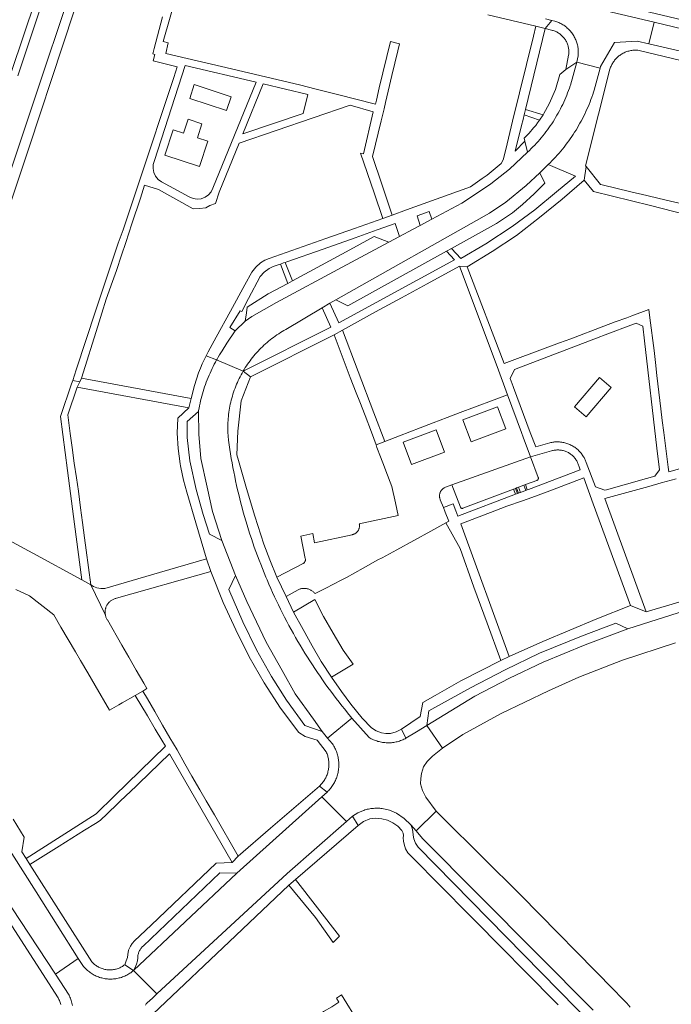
# Model space of a CAD drawing. Extents: x 146402 to 164798, y 455483 to 464134.
# Tile 553 of 575: x 162264 to 162400, y 461053 to 461258. Entities that reach past the tile are written whole.
import ezdxf

# ---------------------------------------------------------------- set-up
doc = ezdxf.new("R2010")
doc.units = 0
doc.header["$LTSCALE"] = 0.2
for name, color, linetype, lineweight in [('B-XX-VH-VERHARDING_ASFALT-GV', 252, 'CONTINUOUS', 18), ('B-XX-VH-VERHARDING_BETON-GV', 252, 'CONTINUOUS', 18), ('B-XX-VH-VERHARDING_BETONSTRAATSTEEN-GV', 252, 'CONTINUOUS', 18), ('B-XX-VH-VERHARDING_TEGEL-GV', 252, 'CONTINUOUS', 18)]:
    doc.layers.add(name, color=color, linetype=linetype, lineweight=lineweight)

msp = doc.modelspace()

# ---------------------------------------------------------------- linework, layer by layer
at = {"layer": 'B-XX-VH-VERHARDING_ASFALT-GV'}
for points in [[(162384.962, 461247.817), (162380.112, 461249.022), (162378.776, 461244.276), (162378.719, 461244.103), (162378.551, 461243.615), (162378.375, 461243.129), (162378.192, 461242.646), (162378.002, 461242.166), (162377.804, 461241.689), (162377.599, 461241.215), (162377.387, 461240.744), (162377.167, 461240.277), (162376.94, 461239.813), (162376.706, 461239.352), (162376.464, 461238.896), (162376.216, 461238.443), (162375.961, 461237.994), (162375.699, 461237.549), (162375.43, 461237.108), (162375.154, 461236.671), (162374.871, 461236.239), (162374.582, 461235.811), (162374.286, 461235.388), (162373.984, 461234.969), (162373.675, 461234.555), (162373.36, 461234.146), (162373.038, 461233.742), (162372.711, 461233.342), (162372.377, 461232.948), (162372.037, 461232.56), (162371.691, 461232.176), (162371.339, 461231.798), (162370.982, 461231.425), (162370.619, 461231.058), (162370.249, 461230.697), (162369.875, 461230.341), (162366.072, 461226.776), (162362.217, 461223.719), (162358.383, 461221.162), (162356.18, 461219.692), (162349.966, 461216.37), (162347.499, 461215.051), (162346.054, 461214.279), (162343.223, 461212.766), (162341.004, 461211.58), (162331.317, 461206.388), (162317.665, 461199.031), (162312.524, 461196.133), (162311.139, 461195.192), (162309.056, 461193.158), (162307.272, 461190.565), (162306.335, 461188.994), (162306.058, 461188.567), (162305.788, 461188.136), (162305.525, 461187.701), (162305.269, 461187.262), (162305.184, 461187.113), (162307.95, 461185.919), (162310.681, 461184.74), (162310.697, 461184.767), (162310.919, 461185.139), (162311.147, 461185.506), (162311.383, 461185.869), (162311.625, 461186.228), (162311.874, 461186.582), (162312.129, 461186.932), (162312.391, 461187.277), (162312.659, 461187.617), (162312.933, 461187.952), (162313.214, 461188.282), (162313.5, 461188.606), (162313.793, 461188.926), (162314.091, 461189.24), (162314.395, 461189.548), (162314.705, 461189.85), (162315.02, 461190.147), (162315.34, 461190.438), (162315.666, 461190.723), (162315.997, 461191.002), (162316.334, 461191.275), (162316.675, 461191.541), (162317.021, 461191.801), (162317.372, 461192.055), (162317.727, 461192.302), (162318.087, 461192.543), (162318.452, 461192.776), (162318.821, 461193.003), (162319.193, 461193.224), (162319.57, 461193.437), (162327.137, 461197.918), (162328.76, 461198.88), (162330.005, 461199.617), (162361.962, 461217.651), (162365.31, 461219.894), (162369.581, 461223.4), (162372.376, 461226.029), (162374.151, 461227.76), (162374.54, 461228.14), (162374.922, 461228.526), (162375.299, 461228.918), (162375.671, 461229.315), (162376.036, 461229.717), (162376.396, 461230.125), (162376.749, 461230.538), (162377.096, 461230.957), (162377.437, 461231.38), (162377.772, 461231.808), (162378.101, 461232.241), (162378.423, 461232.679), (162378.738, 461233.122), (162379.047, 461233.569), (162379.35, 461234.021), (162379.646, 461234.477), (162379.935, 461234.937), (162380.217, 461235.402), (162380.482, 461235.853), (162380.751, 461236.328), (162381.012, 461236.807), (162381.267, 461237.289), (162381.514, 461237.776), (162381.755, 461238.266), (162381.988, 461238.759), (162382.214, 461239.256), (162382.432, 461239.756), (162382.643, 461240.259), (162382.847, 461240.765), (162383.043, 461241.274), (162383.232, 461241.786), (162383.414, 461242.3), (162383.587, 461242.818), (162383.718, 461243.224)], [(162307.95, 461185.919), (162305.184, 461187.113), (162304.937, 461186.666), (162304.696, 461186.216), (162304.463, 461185.762), (162304.237, 461185.304), (162304.018, 461184.843), (162303.806, 461184.378), (162303.602, 461183.91), (162303.405, 461183.439), (162303.215, 461182.965), (162303.033, 461182.488), (162302.859, 461182.008), (162302.692, 461181.526), (162302.532, 461181.041), (162302.38, 461180.553), (162302.236, 461180.063), (162302.099, 461179.571), (162301.97, 461179.077), (162301.849, 461178.581), (162301.736, 461178.083), (162301.631, 461177.584), (162301.533, 461177.082), (162301.443, 461176.58), (162301.403, 461176.339), (162301.45, 461171.635), (162301.87, 461166.629), (162303.207, 461160.638), (162304.333, 461155.589), (162306.293, 461149.528), (162309.106, 461142.271), (162311.445, 461136.851), (162315.517, 461128.359), (162318.786, 461122.503), (162321.534, 461117.622), (162325.307, 461112.348), (162327.126, 461109.805), (162328.272, 461108.443), (162333.329, 461112.598), (162333.031, 461112.954), (162332.422, 461113.688), (162331.821, 461114.428), (162331.225, 461115.172), (162330.635, 461115.922), (162330.052, 461116.677), (162329.475, 461117.436), (162328.904, 461118.2), (162328.34, 461118.969), (162327.783, 461119.743), (162327.232, 461120.521), (162326.687, 461121.304), (162326.149, 461122.092), (162325.618, 461122.884), (162325.093, 461123.68), (162324.575, 461124.481), (162324.064, 461125.286), (162323.56, 461126.095), (162323.062, 461126.909), (162322.571, 461127.727), (162322.087, 461128.549), (162321.61, 461129.374), (162321.14, 461130.204), (162320.677, 461131.038), (162320.221, 461131.875), (162319.772, 461132.717), (162319.33, 461133.562), (162318.895, 461134.411), (162318.467, 461135.263), (162318.046, 461136.119), (162317.633, 461136.978), (162317.227, 461137.841), (162316.828, 461138.708), (162316.436, 461139.577), (162316.052, 461140.45), (162315.675, 461141.326), (162315.418, 461141.933), (162315.054, 461142.815), (162314.696, 461143.699), (162314.346, 461144.586), (162314.003, 461145.477), (162313.668, 461146.37), (162313.34, 461147.266), (162313.02, 461148.164), (162312.707, 461149.065), (162312.402, 461149.969), (162312.104, 461150.876), (162311.815, 461151.784), (162311.532, 461152.696), (162311.258, 461153.609), (162310.991, 461154.525), (162310.731, 461155.443), (162310.48, 461156.363), (162310.236, 461157.286), (162310, 461158.21), (162309.771, 461159.136), (162309.551, 461160.064), (162309.338, 461160.994), (162309.133, 461161.926), (162308.936, 461162.859), (162308.747, 461163.794), (162308.565, 461164.731), (162308.392, 461165.669), (162308.226, 461166.608), (162308.068, 461167.549), (162307.918, 461168.491), (162307.776, 461169.435), (162307.642, 461170.379), (162307.619, 461170.6), (162307.579, 461171.03), (162307.547, 461171.462), (162307.523, 461171.894), (162307.508, 461172.326), (162307.5, 461172.759), (162307.5, 461173.191), (162307.508, 461173.624), (162307.525, 461174.056), (162307.549, 461174.488), (162307.581, 461174.92), (162307.622, 461175.35), (162307.67, 461175.78), (162307.726, 461176.209), (162307.79, 461176.637), (162307.862, 461177.064), (162307.942, 461177.489), (162308.029, 461177.913), (162308.125, 461178.334), (162308.228, 461178.755), (162308.339, 461179.173), (162308.458, 461179.589), (162308.584, 461180.003), (162308.718, 461180.414), (162308.86, 461180.823), (162309.009, 461181.229), (162309.166, 461181.632), (162309.33, 461182.032), (162309.501, 461182.429), (162309.68, 461182.823), (162309.866, 461183.214), (162310.059, 461183.601), (162310.259, 461183.984), (162310.467, 461184.364), (162310.681, 461184.74)], [(162332.175, 461091.046), (162327.064, 461096.21), (162309.411, 461080.353), (162287.89, 461060.069), (162292.754, 461055.212), (162319.829, 461080.225)]]:
    msp.add_lwpolyline(points, close=True, dxfattribs=at)
for points in [[(162391.22, 461052.455), (162390.478, 461053.253), (162389.731, 461054.046), (162388.978, 461054.834), (162388.22, 461055.616), (162387.805, 461056.038), (162368.426, 461075.718), (162352.265, 461091.84), (162350.849, 461093.252), (162346.665, 461089.128), (162348.007, 461087.571), (162383.526, 461051.79)], [(162262.592, 461073.145), (162271.634, 461059.321), (162276.401, 461062.607), (162267.658, 461076.411), (162262.594, 461084.407)], [(162290.358, 461052.883), (162290.538, 461053.113), (162290.724, 461053.337), (162291.816, 461054.346), (162292.754, 461055.212), (162287.89, 461060.069), (162287.705, 461059.914), (162287.514, 461059.765), (162287.319, 461059.623), (162287.119, 461059.487), (162286.914, 461059.358), (162286.706, 461059.235), (162286.493, 461059.12), (162286.277, 461059.011), (162286.057, 461058.91), (162285.834, 461058.816), (162285.608, 461058.73), (162285.38, 461058.651), (162285.149, 461058.579), (162284.915, 461058.516), (162284.68, 461058.46), (162284.443, 461058.412), (162284.204, 461058.372), (162283.965, 461058.339), (162283.724, 461058.315), (162283.483, 461058.298), (162283.241, 461058.29), (162283.204, 461058.289), (162282.963, 461058.29), (162282.722, 461058.299), (162282.481, 461058.315), (162282.241, 461058.34), (162282.002, 461058.373), (162281.764, 461058.413), (162281.528, 461058.462), (162281.293, 461058.518), (162281.061, 461058.582), (162280.83, 461058.653), (162280.602, 461058.733), (162280.377, 461058.819), (162280.155, 461058.914), (162279.936, 461059.015), (162279.721, 461059.124), (162279.509, 461059.239), (162279.302, 461059.362), (162279.098, 461059.492), (162278.899, 461059.628), (162278.704, 461059.771), (162278.515, 461059.92), (162278.33, 461060.075), (162278.15, 461060.236), (162277.977, 461060.403), (162277.808, 461060.576), (162277.646, 461060.755), (162277.489, 461060.938), (162277.339, 461061.127), (162276.401, 461062.607), (162271.634, 461059.321), (162274.51, 461054.925), (162274.57, 461054.793), (162274.673, 461054.553), (162274.768, 461054.309), (162274.856, 461054.062), (162274.936, 461053.813), (162275.009, 461053.562), (162275.073, 461053.308), (162275.131, 461053.053), (162275.18, 461052.796)]]:
    msp.add_lwpolyline(points, dxfattribs=at)
at = {"layer": 'B-XX-VH-VERHARDING_BETON-GV'}
for points in [[(162308.223, 461241.871), (162300.512, 461244.411), (162299.578, 461241.506), (162307.268, 461238.998)], [(162302.135, 461236.233), (162299.233, 461237.175), (162298.271, 461234.283), (162296.11, 461234.989), (162294.377, 461229.691), (162301.606, 461227.317), (162303.339, 461232.615), (162301.186, 461233.343)], [(162387.271, 461181.386), (162384.827, 461183.464), (162379.633, 461177.349), (162382.047, 461175.266)]]:
    msp.add_lwpolyline(points, close=True, dxfattribs=at)
at = {"layer": 'B-XX-VH-VERHARDING_BETONSTRAATSTEEN-GV'}
for points in [[(162249.792, 461188.953), (162264.251, 461232.185), (162277.895, 461273.197)], [(162273.33, 461274.693), (162263.85, 461246.176)], [(162373.603, 461258.05), (162374.918, 461257.724), (162375.524, 461257.574), (162375.721, 461257.515), (162375.941, 461257.44), (162376.158, 461257.359), (162376.372, 461257.269), (162376.583, 461257.173), (162376.791, 461257.069), (162376.995, 461256.958), (162377.195, 461256.841), (162377.39, 461256.716), (162377.582, 461256.585), (162377.769, 461256.447), (162377.95, 461256.303), (162378.127, 461256.152), (162378.299, 461255.996), (162378.465, 461255.834), (162378.625, 461255.666), (162378.779, 461255.493), (162378.928, 461255.315), (162379.07, 461255.131), (162379.206, 461254.943), (162379.335, 461254.75), (162379.457, 461254.553), (162379.573, 461254.352), (162379.681, 461254.147), (162379.783, 461253.938), (162379.877, 461253.726), (162379.964, 461253.511), (162380.043, 461253.293), (162380.115, 461253.072), (162380.179, 461252.849), (162380.236, 461252.624), (162380.284, 461252.397), (162380.325, 461252.168), (162380.358, 461251.939), (162380.383, 461251.708), (162380.4, 461251.476), (162380.409, 461251.245), (162380.41, 461251.012), (162380.403, 461250.78), (162380.388, 461250.549), (162380.365, 461250.318), (162380.334, 461250.088), (162380.112, 461249.022), (162384.962, 461247.817), (162385.043, 461248.165), (162387.967, 461253.144), (162392.661, 461253.44), (162395.112, 461252.86), (162396.182, 461257.347), (162374.658, 461262.512)], [(162263.432, 461139.344), (162266.228, 461138.049), (162271.296, 461134.083), (162272.778, 461131.538), (162274.287, 461128.944), (162275.797, 461126.349), (162276.887, 461124.588), (162278.395, 461121.996), (162279.903, 461119.403), (162282.919, 461114.217), (162284.846, 461115.338), (162285.565, 461115.756), (162288.225, 461117.303), (162289.802, 461118.22), (162290.686, 461118.734), (162290.048, 461119.844), (162288.468, 461122.592), (162286.929, 461125.269), (162285.479, 461127.792), (162282.473, 461133.022), (162282.445, 461133.064), (162282.366, 461133.194), (162282.293, 461133.328), (162282.227, 461133.465), (162282.169, 461133.606), (162282.118, 461133.75), (162282.075, 461133.896), (162282.04, 461134.044), (162282.016, 461134.169), (162279.025, 461140.327), (162277.168, 461141.336), (162266.953, 461146.886), (162264.278, 461148.34), (162261.502, 461149.849)], [(162402.737, 461134.975), (162390.702, 461131.188), (162381.805, 461127.797), (162373.12, 461124.241), (162366.064, 461120.869), (162358.861, 461117.122), (162348.925, 461111.076), (162352.187, 461106.333), (162356.408, 461109.156), (162364.38, 461113.575), (162374.238, 461118.291), (162380.501, 461121.08), (162389.609, 461124.659), (162400.633, 461128.235)], [(162383.526, 461051.79), (162348.007, 461087.571), (162346.665, 461089.128), (162345.586, 461090.38), (162345.879, 461089.712), (162345.98, 461088.99), (162346.032, 461088.213), (162346.197, 461087.452), (162346.554, 461086.541), (162347.07, 461085.71), (162383.688, 461048.427)]]:
    msp.add_lwpolyline(points, dxfattribs=at)
for points in [[(162375.524, 461257.574), (162374.918, 461257.724), (162373.533, 461256.045), (162374.824, 461255.719), (162374.831, 461255.717), (162375.018, 461255.672), (162375.203, 461255.618), (162375.385, 461255.557), (162375.565, 461255.488), (162375.742, 461255.412), (162375.915, 461255.328), (162376.085, 461255.238), (162376.251, 461255.14), (162376.413, 461255.036), (162376.57, 461254.925), (162376.723, 461254.807), (162376.87, 461254.684), (162377.012, 461254.554), (162377.149, 461254.418), (162377.28, 461254.277), (162377.405, 461254.131), (162377.523, 461253.979), (162377.636, 461253.823), (162377.742, 461253.663), (162377.841, 461253.497), (162377.933, 461253.328), (162378.018, 461253.156), (162378.095, 461252.98), (162378.166, 461252.801), (162378.229, 461252.619), (162378.284, 461252.434), (162378.331, 461252.248), (162378.371, 461252.059), (162378.403, 461251.87), (162378.427, 461251.679), (162378.443, 461251.487), (162378.451, 461251.295), (162378.451, 461251.102), (162378.443, 461250.91), (162378.427, 461250.718), (162378.403, 461250.527), (162377.807, 461247.507), (162380.112, 461249.022), (162380.334, 461250.088), (162380.365, 461250.318), (162380.388, 461250.549), (162380.403, 461250.78), (162380.41, 461251.012), (162380.409, 461251.245), (162380.4, 461251.476), (162380.383, 461251.708), (162380.358, 461251.939), (162380.325, 461252.168), (162380.284, 461252.397), (162380.236, 461252.624), (162380.179, 461252.849), (162380.115, 461253.072), (162380.043, 461253.293), (162379.964, 461253.511), (162379.877, 461253.726), (162379.783, 461253.938), (162379.681, 461254.147), (162379.573, 461254.352), (162379.457, 461254.553), (162379.335, 461254.75), (162379.206, 461254.943), (162379.07, 461255.131), (162378.928, 461255.315), (162378.779, 461255.493), (162378.625, 461255.666), (162378.465, 461255.834), (162378.299, 461255.996), (162378.127, 461256.152), (162377.95, 461256.303), (162377.769, 461256.447), (162377.582, 461256.585), (162377.39, 461256.716), (162377.195, 461256.841), (162376.995, 461256.958), (162376.791, 461257.069), (162376.583, 461257.173), (162376.372, 461257.269), (162376.158, 461257.359), (162375.941, 461257.44), (162375.721, 461257.515)], [(162412.271, 461253.487), (162396.182, 461257.347), (162395.112, 461252.86), (162411.203, 461249.105)], [(162378.776, 461244.276), (162380.112, 461249.022), (162377.807, 461247.507), (162376.565, 461246.471), (162375.653, 461243.349), (162374.37, 461240.36), (162373.248, 461238.342), (162373.077, 461238.089), (162372.319, 461236.968), (162371.955, 461236.43), (162371.543, 461235.889), (162371.117, 461235.359), (162370.167, 461234.269), (162369.159, 461233.232), (162369.309, 461232.623), (162369.875, 461230.341), (162370.249, 461230.697), (162370.619, 461231.058), (162370.982, 461231.425), (162371.339, 461231.798), (162371.691, 461232.176), (162372.037, 461232.56), (162372.377, 461232.948), (162372.711, 461233.342), (162373.038, 461233.742), (162373.36, 461234.146), (162373.675, 461234.555), (162373.984, 461234.969), (162374.286, 461235.388), (162374.582, 461235.811), (162374.871, 461236.239), (162375.154, 461236.671), (162375.43, 461237.108), (162375.699, 461237.549), (162375.961, 461237.994), (162376.216, 461238.443), (162376.464, 461238.896), (162376.706, 461239.352), (162376.94, 461239.813), (162377.167, 461240.277), (162377.387, 461240.744), (162377.599, 461241.215), (162377.804, 461241.689), (162378.002, 461242.166), (162378.192, 461242.646), (162378.375, 461243.129), (162378.551, 461243.615), (162378.719, 461244.103)], [(162373.449, 461223.898), (162372.376, 461226.029), (162369.581, 461223.4), (162365.31, 461219.894), (162361.962, 461217.651), (162330.005, 461199.617), (162332.498, 461198.353), (162353.005, 461209.724), (162354.03, 461210.293), (162363.407, 461215.493), (162366.755, 461217.736), (162368.835, 461219.417), (162371.218, 461221.658)], [(162341.004, 461211.58), (162337.922, 461212.779), (162332.126, 461209.582), (162320.987, 461203.559), (162319.988, 461203.019), (162315.931, 461200.825), (162311.53, 461198.087), (162311.369, 461196.896), (162311.139, 461195.192), (162312.524, 461196.133), (162317.665, 461199.031), (162331.317, 461206.388)], [(162368.564, 461171.979), (162365.692, 461179.848), (162362.904, 461178.81), (162358.825, 461177.262), (162355.868, 461176.14), (162353.149, 461175.12), (162350.207, 461174.017), (162347.482, 461172.961), (162343.234, 461171.314), (162340.176, 461170.14), (162338.332, 461169.432), (162338.535, 461168.873), (162339.279, 461166.935), (162340.115, 461164.761), (162340.398, 461164.023), (162341.618, 461160.759), (162342.384, 461157.37), (162342.972, 461154.768), (162334.85, 461153.035), (162334.873, 461152.914), (162334.889, 461152.791), (162334.896, 461152.668), (162334.896, 461152.544), (162334.887, 461152.421), (162334.87, 461152.298), (162334.846, 461152.177), (162334.814, 461152.058), (162334.774, 461151.941), (162334.727, 461151.827), (162334.672, 461151.716), (162334.611, 461151.609), (162334.542, 461151.506), (162334.467, 461151.407), (162334.386, 461151.314), (162334.299, 461151.226), (162334.206, 461151.144), (162334.109, 461151.069), (162334.006, 461150.999), (162333.9, 461150.937), (162333.789, 461150.881), (162333.676, 461150.833), (162333.559, 461150.792), (162333.44, 461150.759), (162333.343, 461150.738), (162325.566, 461149.03), (162325.211, 461150.978), (162322.704, 461150.444), (162323.618, 461145.822), (162323.647, 461145.682), (162323.651, 461145.591), (162323.647, 461145.5), (162323.635, 461145.409), (162323.616, 461145.32), (162323.589, 461145.233), (162323.554, 461145.149), (162323.511, 461145.068), (162323.462, 461144.992), (162323.407, 461144.919), (162323.345, 461144.852), (162323.278, 461144.791), (162323.204, 461144.735), (162317.726, 461141.936), (162319.61, 461137.893), (162322.119, 461139.293), (162322.257, 461139.356), (162322.398, 461139.411), (162322.542, 461139.459), (162322.688, 461139.499), (162322.836, 461139.532), (162322.985, 461139.557), (162323.136, 461139.573), (162323.287, 461139.582), (162323.439, 461139.583), (162323.59, 461139.576), (162323.741, 461139.56), (162323.891, 461139.537), (162324.039, 461139.506), (162324.186, 461139.467), (162324.33, 461139.421), (162324.472, 461139.367), (162324.61, 461139.305), (162324.745, 461139.237), (162324.876, 461139.161), (162325.004, 461139.079), (162325.126, 461138.99), (162325.244, 461138.894), (162325.356, 461138.793), (162325.464, 461138.685), (162325.565, 461138.572), (162325.644, 461138.475), (162327.905, 461139.585), (162331.092, 461141.296), (162332.175, 461141.838), (162335.676, 461143.796), (162338.703, 461145.489), (162339.587, 461145.897), (162342.664, 461147.62), (162349.766, 461151.496), (162352.873, 461153.212), (162353.447, 461153.529), (162352.715, 461155.405), (162352.343, 461156.372), (162351.706, 461158.028), (162351.659, 461158.143), (162351.62, 461158.261), (162351.589, 461158.381), (162351.565, 461158.503), (162351.55, 461158.626), (162351.542, 461158.75), (162351.543, 461158.874), (162351.551, 461158.998), (162351.567, 461159.121), (162351.591, 461159.242), (162351.623, 461159.362), (162351.663, 461159.48), (162351.71, 461159.595), (162351.764, 461159.706), (162351.826, 461159.814), (162351.894, 461159.918), (162351.969, 461160.017), (162352.05, 461160.111), (162352.137, 461160.199), (162352.229, 461160.282), (162352.327, 461160.359), (162352.429, 461160.429), (162352.536, 461160.493), (162352.646, 461160.549), (162352.76, 461160.598), (162352.769, 461160.602), (162354.105, 461161.105), (162370.435, 461166.976), (162368.928, 461171.031)], [(162356.407, 461174.64), (162363.599, 461177.363), (162365.33, 461172.776), (162358.136, 461170.042)], [(162365.33, 461172.776), (162363.599, 461177.363), (162356.407, 461174.64), (162358.136, 461170.042)], [(162301.45, 461171.635), (162301.403, 461176.339), (162299.067, 461174.3), (162299.074, 461170.946), (162299.594, 461166.122), (162300.931, 461160.131), (162302.366, 461154.954), (162303.695, 461150.844), (162306.293, 461149.528), (162304.333, 461155.589), (162303.207, 461160.638), (162301.87, 461166.629)], [(162352.562, 461167.911), (162350.812, 461172.529), (162344.006, 461169.978), (162345.742, 461165.353)], [(162350.812, 461172.529), (162352.562, 461167.911), (162345.742, 461165.353), (162344.006, 461169.978)], [(162372.089, 461162.613), (162370.435, 461166.976), (162354.105, 461161.105), (162355.896, 461156.483), (162355.899, 461156.473), (162355.918, 461156.422), (162355.945, 461156.375), (162355.978, 461156.332), (162356.017, 461156.295), (162356.061, 461156.264), (162356.109, 461156.239), (162356.161, 461156.222), (162356.214, 461156.213), (162356.268, 461156.212), (162356.322, 461156.218), (162356.374, 461156.233), (162366.904, 461160.201), (162367.195, 461160.311), (162367.317, 461160.363), (162367.56, 461160.467), (162367.819, 461160.554), (162367.959, 461160.607), (162369.112, 461161.043), (162369.41, 461161.155), (162369.655, 461161.248), (162371.814, 461162.05), (162371.867, 461162.077), (162371.918, 461162.112), (162371.965, 461162.153), (162372.005, 461162.2), (162372.04, 461162.252), (162372.067, 461162.308), (162372.087, 461162.367), (162372.1, 461162.428), (162372.104, 461162.49), (162372.1, 461162.552)], [(162303.971, 461143.072), (162303.05, 461145.711), (162293.316, 461142.879), (162285.948, 461140.736), (162281.923, 461139.565), (162281.08, 461139.519), (162280.248, 461139.668), (162279.603, 461139.935), (162279.025, 461140.327), (162282.016, 461134.169), (162282.012, 461134.194), (162281.992, 461134.345), (162281.98, 461134.497), (162281.977, 461134.65), (162281.981, 461134.802), (162281.993, 461134.954), (162282.013, 461135.105), (162282.041, 461135.255), (162282.077, 461135.403), (162282.101, 461135.488), (162282.149, 461135.632), (162282.205, 461135.774), (162282.267, 461135.913), (162282.337, 461136.048), (162282.415, 461136.18), (162282.498, 461136.307), (162282.589, 461136.429), (162282.685, 461136.547), (162282.788, 461136.659), (162282.897, 461136.766), (162283.01, 461136.867), (162283.13, 461136.962), (162283.253, 461137.051), (162283.382, 461137.133), (162283.514, 461137.208), (162283.651, 461137.276), (162283.79, 461137.337), (162283.933, 461137.39), (162284.078, 461137.436), (162284.226, 461137.474), (162284.375, 461137.504)], [(162311.445, 461136.851), (162309.106, 461142.271), (162307.741, 461139.373), (162310.654, 461132.624), (162313.464, 461126.789), (162316.577, 461121.26), (162319.741, 461116.34), (162323.514, 461111.066), (162327.126, 461109.805), (162325.307, 461112.348), (162321.534, 461117.622), (162318.786, 461122.503), (162315.517, 461128.359)], [(162327.423, 461133.73), (162325.635, 461137.282), (162321.169, 461134.63), (162323.16, 461131.028), (162325.049, 461127.629), (162326.937, 461124.383), (162329.08, 461121.137), (162333.546, 461123.789), (162331.506, 461126.73), (162329.413, 461130.281)], [(162390.702, 461131.188), (162388.208, 461132.35), (162381.1, 461129.641), (162372.368, 461126.065), (162365.21, 461122.645), (162357.952, 461118.869), (162349.324, 461114.074), (162348.925, 461111.076), (162358.861, 461117.122), (162366.064, 461120.869), (162373.12, 461124.241), (162381.805, 461127.797)], [(162335.096, 461110.55), (162333.329, 461112.598), (162328.272, 461108.443), (162329.216, 461107.322), (162329.296, 461107.204), (162329.431, 461106.993), (162329.559, 461106.778), (162329.68, 461106.56), (162329.794, 461106.337), (162329.9, 461106.111), (162330, 461105.882), (162330.092, 461105.649), (162330.177, 461105.414), (162330.254, 461105.176), (162330.323, 461104.936), (162330.385, 461104.694), (162330.439, 461104.449), (162330.485, 461104.204), (162330.523, 461103.957), (162330.553, 461103.709), (162330.576, 461103.46), (162330.59, 461103.21), (162330.596, 461103.027), (162330.597, 461102.777), (162330.59, 461102.528), (162330.576, 461102.278), (162330.553, 461102.029), (162330.522, 461101.781), (162330.483, 461101.534), (162330.437, 461101.288), (162330.383, 461101.044), (162330.32, 461100.802), (162330.251, 461100.562), (162330.173, 461100.324), (162330.088, 461100.089), (162329.995, 461099.857), (162329.896, 461099.628), (162329.788, 461099.402), (162329.674, 461099.179), (162329.552, 461098.961), (162329.424, 461098.746), (162329.289, 461098.536), (162329.147, 461098.33), (162328.999, 461098.129), (162328.844, 461097.932), (162328.683, 461097.741), (162328.516, 461097.555), (162328.343, 461097.374), (162328.165, 461097.199), (162327.064, 461096.21), (162332.175, 461091.046), (162333.47, 461092.181), (162334.542, 461092.859), (162335.704, 461093.367), (162335.775, 461093.392), (162336.023, 461093.472), (162336.272, 461093.544), (162336.523, 461093.608), (162336.777, 461093.665), (162337.032, 461093.714), (162337.288, 461093.755), (162337.546, 461093.788), (162337.804, 461093.813), (162338.063, 461093.831), (162338.323, 461093.84), (162338.583, 461093.841), (162338.842, 461093.834), (162339.102, 461093.819), (162339.36, 461093.797), (162339.618, 461093.766), (162341.129, 461093.412), (162342.564, 461092.822), (162344.17, 461091.719), (162345.586, 461090.38), (162346.665, 461089.128), (162350.849, 461093.252), (162348.723, 461096.113), (162348.006, 461097.522), (162347.619, 461098.93), (162347.681, 461100.007), (162347.772, 461101.055), (162348.223, 461102.432), (162348.944, 461103.539), (162350.113, 461104.645), (162352.187, 461106.333), (162348.925, 461111.076), (162346.724, 461109.723), (162344.566, 461108.396), (162344.365, 461108.289), (162344.144, 461108.18), (162343.919, 461108.078), (162343.691, 461107.983), (162343.46, 461107.896), (162343.226, 461107.816), (162342.99, 461107.744), (162342.751, 461107.679), (162342.511, 461107.623), (162342.269, 461107.574), (162342.025, 461107.533), (162341.781, 461107.5), (162341.535, 461107.475), (162341.289, 461107.458), (162341.042, 461107.448), (162340.795, 461107.447), (162340.548, 461107.454), (162340.432, 461107.46), (162340.184, 461107.478), (162339.938, 461107.504), (162339.692, 461107.538), (162339.448, 461107.58), (162339.205, 461107.63), (162338.964, 461107.687), (162338.724, 461107.752), (162338.487, 461107.825), (162338.253, 461107.906), (162338.021, 461107.994), (162337.792, 461108.09), (162337.566, 461108.192), (162337.344, 461108.303), (162337.126, 461108.42), (162336.911, 461108.544)], [(162309.411, 461080.353), (162305.853, 461080.395), (162289.878, 461065.171), (162289.758, 461065.051), (162289.643, 461064.925), (162289.534, 461064.794), (162289.432, 461064.658), (162289.336, 461064.517), (162289.247, 461064.372), (162289.165, 461064.223), (162289.089, 461064.071), (162289.022, 461063.914), (162288.961, 461063.755), (162288.908, 461063.593), (162288.863, 461063.429), (162288.825, 461063.263), (162288.796, 461063.096), (162288.774, 461062.927), (162288.76, 461062.757), (162288.758, 461062.716), (162288.691, 461062.058), (162288.546, 461061.412), (162288.261, 461060.719), (162287.89, 461060.069)]]:
    msp.add_lwpolyline(points, close=True, dxfattribs=at)
at = {"layer": 'B-XX-VH-VERHARDING_TEGEL-GV'}
for points in [[(162272.395, 461276.656), (162262.539, 461247.079)], [(162277.895, 461273.197), (162264.251, 461232.185), (162249.792, 461188.953)], [(162251.346, 461186.976), (162266.166, 461231.365), (162280.164, 461273.871)], [(162263.85, 461246.176), (162273.33, 461274.693)], [(162293.912, 461258.477), (162292.183, 461251.89), (162291.89, 461250.774), (162292.294, 461250.668), (162291.973, 461249.296), (162297.005, 461248.109), (162296.249, 461245.826), (162288.998, 461223.927), (162286.905, 461217.706), (162286.352, 461216.04), (162285.732, 461214.192), (162284.712, 461211.388), (162281.112, 461200.584), (162280.061, 461197.431), (162275.99, 461185.039), (162275.249, 461182.85), (162276.703, 461182.531), (162277.102, 461183.334), (162280.477, 461194.143), (162281.317, 461196.834), (162282.235, 461199.773), (162283.522, 461203.411), (162284.342, 461205.728), (162285.377, 461208.868), (162286.261, 461211.55), (162287.541, 461215.389), (162289.336, 461220.77), (162290.195, 461223.473), (162293.113, 461222.546), (162300.288, 461218.532), (162301.617, 461218.631), (162302.916, 461218.727), (162303.788, 461219.246), (162304.931, 461219.628), (162305.717, 461221.986), (162309.871, 461232.214), (162332.927, 461240.106), (162337.735, 461238.696), (162335.724, 461230.006), (162335.132, 461230.126), (162337.96, 461221.838), (162339.763, 461216.555), (162341.703, 461217.251), (162339.539, 461223.637), (162337.578, 461229.422), (162339.396, 461236.853), (162339.994, 461239.352), (162340.3, 461240.644), (162340.863, 461243.02), (162341.627, 461246.245), (162342.246, 461248.836), (162342.866, 461251.429), (162343.21, 461252.869), (162341.341, 461253.32), (162339.021, 461243.712), (162338.406, 461241.163), (162338.207, 461240.339), (162330.299, 461242.346), (162325.635, 461243.535), (162322.686, 461244.277), (162308.278, 461247.643), (162299.043, 461249.793), (162294.599, 461250.835), (162295.076, 461253.084), (162294.053, 461253.36), (162297.105, 461264.029)], [(162361.607, 461258.892), (162371.582, 461256.514), (162373.533, 461256.045), (162374.918, 461257.724), (162373.603, 461258.05)], [(162411.203, 461249.105), (162395.112, 461252.86), (162392.661, 461253.44), (162387.967, 461253.144), (162385.043, 461248.165), (162384.962, 461247.817), (162383.718, 461243.224), (162383.587, 461242.818), (162383.414, 461242.3), (162383.232, 461241.786), (162383.043, 461241.274), (162382.847, 461240.765), (162382.643, 461240.259), (162382.432, 461239.756), (162382.214, 461239.256), (162381.988, 461238.759), (162381.755, 461238.266), (162381.514, 461237.776), (162381.267, 461237.289), (162381.012, 461236.807), (162380.751, 461236.328), (162380.482, 461235.853), (162380.217, 461235.402), (162379.935, 461234.937), (162379.646, 461234.477), (162379.35, 461234.021), (162379.047, 461233.569), (162378.738, 461233.122), (162378.423, 461232.679), (162378.101, 461232.241), (162377.772, 461231.808), (162377.437, 461231.38), (162377.096, 461230.957), (162376.749, 461230.538), (162376.396, 461230.125), (162376.036, 461229.717), (162375.671, 461229.315), (162375.299, 461228.918), (162374.922, 461228.526), (162374.54, 461228.14), (162374.151, 461227.76), (162379.849, 461225.336), (162375.892, 461222.075), (162371.378, 461218.357), (162366.661, 461214.841), (162361.181, 461211.272), (162356.005, 461208.212), (162354.03, 461210.293), (162353.005, 461209.724), (162354.633, 461207.955), (162330.576, 461194.793), (162328.76, 461198.88), (162327.137, 461197.918), (162328.902, 461193.947), (162310.681, 461184.74), (162312.215, 461183.558), (162329.597, 461192.341), (162331.393, 461193.322), (162338.26, 461197.083), (162343.63, 461200.024), (162349, 461202.965), (162355.703, 461206.637), (162357.31, 461206.473), (162362.517, 461209.628), (162367.582, 461212.987), (162372.362, 461216.701), (162377.044, 461220.537), (162381.625, 461224.506), (162382.05, 461227.326), (162381.937, 461227.466), (162381.998, 461227.709), (162382.279, 461228.846), (162386.993, 461247.588), (162387.058, 461247.79), (162387.131, 461247.988), (162387.212, 461248.184), (162387.299, 461248.376), (162387.394, 461248.565), (162387.496, 461248.75), (162387.605, 461248.932), (162387.72, 461249.109), (162387.843, 461249.281), (162387.971, 461249.449), (162388.106, 461249.611), (162388.247, 461249.769), (162388.394, 461249.921), (162388.546, 461250.067), (162388.704, 461250.208), (162388.867, 461250.342), (162389.035, 461250.47), (162389.208, 461250.592), (162389.385, 461250.707), (162389.567, 461250.815), (162389.753, 461250.917), (162389.942, 461251.011), (162390.134, 461251.098), (162390.33, 461251.178), (162390.529, 461251.25), (162390.73, 461251.315), (162390.933, 461251.372), (162391.139, 461251.421), (162391.346, 461251.462), (162391.555, 461251.496), (162391.765, 461251.521), (162391.975, 461251.539), (162392.187, 461251.549), (162392.398, 461251.551), (162392.609, 461251.544), (162392.82, 461251.53), (162407.505, 461248.025)], [(162404.63, 461165.353), (162399.247, 461163.829), (162399.12, 461164.807), (162398.182, 461172.022), (162397.856, 461174.527), (162397.542, 461176.944), (162396.744, 461183.889), (162396.443, 461186.56), (162396.161, 461189.068), (162395.318, 461195.866), (162395.093, 461197.6), (162391.525, 461196.271), (162390.48, 461195.884), (162388.109, 461195.006), (162385.738, 461194.128), (162378.89, 461191.523), (162376.465, 461190.626), (162374.042, 461189.73), (162364.992, 461186.383), (162357.31, 461206.473), (162355.703, 461206.637), (162363.499, 461185.739), (162365.692, 461179.848), (162368.564, 461171.979), (162368.928, 461171.031), (162370.435, 461166.976), (162374.839, 461168.186), (162375.022, 461168.237), (162375.207, 461168.28), (162375.394, 461168.315), (162375.582, 461168.343), (162375.772, 461168.363), (162375.961, 461168.374), (162376.152, 461168.378), (162376.342, 461168.373), (162376.531, 461168.361), (162376.72, 461168.341), (162376.909, 461168.312), (162377.095, 461168.276), (162377.28, 461168.232), (162377.463, 461168.18), (162377.644, 461168.121), (162377.822, 461168.054), (162377.997, 461167.979), (162378.168, 461167.898), (162378.337, 461167.809), (162378.501, 461167.713), (162378.661, 461167.611), (162378.817, 461167.501), (162378.968, 461167.385), (162379.113, 461167.264), (162379.254, 461167.135), (162379.389, 461167.002), (162379.519, 461166.862), (162379.642, 461166.718), (162379.759, 461166.568), (162379.87, 461166.413), (162379.974, 461166.254), (162380.071, 461166.091), (162380.162, 461165.924), (162380.245, 461165.753), (162380.321, 461165.578), (162380.39, 461165.401), (162380.451, 461165.221), (162380.496, 461165.071), (162380.797, 461164.219), (162370.036, 461160.155), (162369.773, 461160.07), (162369.497, 461159.966), (162368.499, 461159.591), (162368.354, 461159.534), (162368.234, 461159.487), (162367.964, 461159.383), (162367.733, 461159.305), (162367.577, 461159.252), (162367.339, 461159.162), (162355.365, 461154.628), (162354.957, 461155.698), (162354.401, 461157.156), (162352.343, 461156.372), (162352.715, 461155.405), (162353.447, 461153.529), (162352.873, 461153.212), (162355.809, 461147.898), (162358.647, 461139.832), (162361.429, 461132.321), (162364.294, 461124.587), (162366.029, 461125.426), (162355.951, 461153.03), (162360.676, 461154.826), (162363.055, 461155.73), (162365.571, 461156.687), (162368.773, 461157.81), (162370.742, 461158.5), (162372.059, 461158.962), (162374.492, 461159.893), (162376.837, 461160.79), (162381.542, 461162.59), (162383.519, 461157.187), (162391.276, 461135.981), (162394.52, 461134.691), (162385.896, 461158.265), (162392.8, 461160.165), (162395.112, 461160.801), (162397.673, 461161.506), (162400.762, 461162.341)], [(162401.807, 461136.835), (162394.52, 461134.691), (162391.276, 461135.981), (162384.238, 461133.248), (162378.625, 461130.88), (162373.005, 461128.532), (162366.029, 461125.426), (162364.294, 461124.587), (162355.982, 461120.369), (162350.629, 461117.319), (162348.049, 461115.849), (162347.548, 461112.901), (162343.62, 461110.303), (162344.566, 461108.396), (162346.724, 461109.723), (162348.925, 461111.076), (162349.324, 461114.074), (162357.952, 461118.869), (162365.21, 461122.645), (162372.368, 461126.065), (162381.1, 461129.641), (162388.208, 461132.35), (162390.702, 461131.188), (162402.737, 461134.975)], [(162383.688, 461048.427), (162347.07, 461085.71), (162346.554, 461086.541), (162346.197, 461087.452), (162346.032, 461088.213), (162345.98, 461088.99), (162345.879, 461089.712), (162345.586, 461090.38), (162344.17, 461091.719), (162342.564, 461092.822), (162341.129, 461093.412), (162339.618, 461093.766), (162339.36, 461093.797), (162339.102, 461093.819), (162338.842, 461093.834), (162338.583, 461093.841), (162338.323, 461093.84), (162338.063, 461093.831), (162337.804, 461093.813), (162337.546, 461093.788), (162337.288, 461093.755), (162337.032, 461093.714), (162336.777, 461093.665), (162336.523, 461093.608), (162336.272, 461093.544), (162336.023, 461093.472), (162335.775, 461093.392), (162335.704, 461093.367), (162334.542, 461092.859), (162333.47, 461092.181), (162334.615, 461090.263), (162335.738, 461091.082), (162337.029, 461091.598), (162338.298, 461091.775), (162339.573, 461091.658), (162340.755, 461091.326), (162341.86, 461090.792), (162342.856, 461090.071), (162343.698, 461089.175), (162343.837, 461088.9), (162343.955, 461088.615), (162344.031, 461088.159), (162344.008, 461087.698), (162344.032, 461087.008), (162344.156, 461086.328), (162344.484, 461085.399), (162344.979, 461084.548), (162346.597, 461082.91), (162351.005, 461078.447), (162358.531, 461070.827), (162364.76, 461064.521), (162369.167, 461060.059), (162376.198, 461052.941)], [(162262.594, 461084.407), (162267.658, 461076.411), (162276.401, 461062.607), (162277.339, 461061.127), (162277.489, 461060.938), (162277.646, 461060.755), (162277.808, 461060.576), (162277.977, 461060.403), (162278.15, 461060.236), (162278.33, 461060.075), (162278.515, 461059.92), (162278.704, 461059.771), (162278.899, 461059.628), (162279.098, 461059.492), (162279.302, 461059.362), (162279.509, 461059.239), (162279.721, 461059.124), (162279.936, 461059.015), (162280.155, 461058.914), (162280.377, 461058.819), (162280.602, 461058.733), (162280.83, 461058.653), (162281.061, 461058.582), (162281.293, 461058.518), (162281.528, 461058.462), (162281.764, 461058.413), (162282.002, 461058.373), (162282.241, 461058.34), (162282.481, 461058.315), (162282.722, 461058.299), (162282.963, 461058.29), (162283.204, 461058.289), (162283.241, 461058.29), (162283.483, 461058.298), (162283.724, 461058.315), (162283.965, 461058.339), (162284.204, 461058.372), (162284.443, 461058.412), (162284.68, 461058.46), (162284.915, 461058.516), (162285.149, 461058.579), (162285.38, 461058.651), (162285.608, 461058.73), (162285.834, 461058.816), (162286.057, 461058.91), (162286.277, 461059.011), (162286.493, 461059.12), (162286.706, 461059.235), (162286.914, 461059.358), (162287.119, 461059.487), (162287.319, 461059.623), (162287.514, 461059.765), (162287.705, 461059.914), (162287.89, 461060.069), (162286.072, 461061.271), (162285.913, 461061.151), (162285.751, 461061.038), (162285.584, 461060.931), (162285.413, 461060.832), (162285.238, 461060.739), (162285.06, 461060.654), (162284.878, 461060.576), (162284.694, 461060.505), (162284.506, 461060.442), (162284.316, 461060.386), (162284.124, 461060.338), (162283.931, 461060.298), (162283.735, 461060.266), (162283.539, 461060.242), (162283.534, 461060.241), (162283.335, 461060.223), (162283.135, 461060.212), (162282.935, 461060.209), (162282.735, 461060.215), (162282.535, 461060.228), (162282.336, 461060.249), (162282.138, 461060.278), (162281.941, 461060.315), (162281.746, 461060.36), (162281.553, 461060.413), (162281.362, 461060.473), (162281.174, 461060.541), (162280.989, 461060.617), (162280.806, 461060.699), (162280.628, 461060.789), (162280.453, 461060.886), (162280.282, 461060.99), (162280.115, 461061.101), (162279.953, 461061.218), (162279.795, 461061.342), (162279.643, 461061.472), (162279.496, 461061.607), (162279.355, 461061.749), (162279.219, 461061.896), (162266.344, 461082.147), (162265.545, 461083.403), (162264.677, 461084.768), (162265.178, 461087.817), (162262.867, 461091.575)], [(162291.913, 461051.02), (162309.166, 461067.366), (162320.201, 461077.82), (162321.61, 461079.036), (162334.615, 461090.263), (162333.47, 461092.181), (162332.175, 461091.046), (162319.829, 461080.225), (162292.754, 461055.212), (162291.816, 461054.346), (162290.724, 461053.337), (162290.538, 461053.113), (162290.358, 461052.883)], [(162275.18, 461052.796), (162275.131, 461053.053), (162275.073, 461053.308), (162275.009, 461053.562), (162274.936, 461053.813), (162274.856, 461054.062), (162274.768, 461054.309), (162274.673, 461054.553), (162274.57, 461054.793), (162274.51, 461054.925), (162271.634, 461059.321), (162262.592, 461073.145)], [(162261.957, 461070.353), (162272.186, 461054.416), (162272.293, 461054.221), (162272.393, 461054.021), (162272.487, 461053.817), (162272.573, 461053.611), (162272.651, 461053.401), (162272.722, 461053.189), (162272.785, 461052.974)]]:
    msp.add_lwpolyline(points, dxfattribs=at)
for points in [[(162380.565, 461262.966), (162330.931, 461275.012), (162330.464, 461273.083), (162374.658, 461262.512), (162396.182, 461257.347), (162412.271, 461253.487), (162412.733, 461255.265)], [(162373.533, 461256.045), (162371.582, 461256.514), (162371.071, 461254.426), (162369.631, 461248.537), (162368.192, 461242.65), (162366.754, 461236.763), (162365.314, 461230.876), (162364.797, 461228.754), (162364.342, 461227.94), (162361.472, 461225.573), (162360.432, 461224.832), (162358.001, 461223.1), (162344.684, 461218.321), (162341.703, 461217.251), (162339.763, 461216.555), (162333.843, 461214.474), (162327.927, 461212.394), (162322.01, 461210.314), (162316.096, 461208.235), (162315.179, 461207.834), (162314.325, 461207.312), (162313.319, 461206.426), (162312.493, 461205.37), (162311.053, 461202.74), (162308.062, 461197.279), (162305.07, 461191.818), (162303.843, 461189.578), (162303.397, 461188.775), (162302.973, 461187.96), (162305.184, 461187.113), (162305.269, 461187.262), (162305.525, 461187.701), (162305.788, 461188.136), (162306.058, 461188.567), (162306.335, 461188.994), (162307.272, 461190.565), (162309.056, 461193.158), (162307.937, 461193.844), (162310.098, 461197.305), (162310.433, 461197.197), (162311.843, 461199.904), (162314.212, 461204.456), (162315.082, 461205.388), (162316.119, 461206.129), (162316.934, 461206.53), (162317.799, 461206.804), (162318.477, 461207.044), (162319.118, 461207.27), (162319.425, 461207.379), (162319.814, 461207.517), (162327.333, 461210.176), (162333.992, 461212.532), (162338.574, 461214.153), (162342.306, 461215.473), (162343.223, 461212.766), (162346.054, 461214.279), (162347.499, 461215.051), (162346.895, 461217.098), (162349.38, 461217.977), (162349.966, 461216.37), (162356.18, 461219.692), (162358.383, 461221.162), (162362.217, 461223.719), (162366.072, 461226.776), (162369.875, 461230.341), (162369.309, 461232.623), (162367.291, 461230.507), (162368.595, 461235.841), (162368.916, 461237.154), (162369.139, 461238.067), (162369.411, 461239.181)], [(162292.24, 461228.58), (162298.654, 461248.339), (162313.374, 461244.893), (162304.417, 461222.845), (162304.038, 461222.077), (162303.479, 461221.429), (162302.774, 461220.943), (162301.97, 461220.65), (162301.118, 461220.568), (162300.273, 461220.703), (162299.489, 461221.047), (162293.683, 461224.153), (162293.016, 461224.671), (162292.49, 461225.331), (162292.134, 461226.097), (162291.97, 461226.925), (162292.006, 461227.768)], [(162310.623, 461234.108), (162314.861, 461244.551), (162324.174, 461242.343), (162323.174, 461238.372)], [(162373.077, 461238.089), (162369.411, 461239.181), (162369.139, 461238.067), (162372.319, 461236.968)], [(162385.06, 461223.59), (162382.05, 461227.326), (162381.625, 461224.506), (162383.575, 461222.157), (162395.403, 461219.22), (162405.099, 461216.714), (162419.441, 461213.277), (162420.322, 461218.441), (162415.701, 461219.549), (162414.972, 461216.505), (162408.81, 461217.982), (162405.767, 461218.696), (162403.26, 461219.295), (162400.522, 461219.949), (162397.221, 461220.696), (162394.689, 461221.315), (162391.326, 461222.103), (162385.389, 461223.512)], [(162320.987, 461203.559), (162319.425, 461207.379), (162319.118, 461207.27), (162318.477, 461207.044), (162319.988, 461203.019)], [(162337.89, 461176.09), (162331.393, 461193.322), (162329.597, 461192.341), (162332.948, 461183.454), (162334.231, 461180.243), (162334.963, 461178.41), (162336.102, 461175.56), (162337.373, 461172.068), (162338.332, 461169.432), (162340.176, 461170.14)], [(162367.168, 461185.09), (162385.069, 461191.957), (162385.444, 461192.101), (162392.445, 461194.738), (162393.803, 461194.105), (162394.149, 461191.053), (162396.76, 461168.729), (162397.286, 461164.218), (162396.359, 461162.896), (162394.573, 461162.408), (162386.27, 461160.106), (162385.954, 461160.041), (162383.969, 461160.671), (162382.053, 461165.759), (162381.99, 461165.946), (162381.919, 461166.131), (162381.841, 461166.312), (162381.756, 461166.491), (162381.664, 461166.665), (162381.601, 461166.775), (162381.489, 461166.97), (162381.369, 461167.161), (162381.243, 461167.348), (162381.111, 461167.53), (162380.972, 461167.708), (162380.827, 461167.88), (162380.676, 461168.047), (162380.519, 461168.209), (162380.356, 461168.365), (162380.188, 461168.515), (162380.014, 461168.659), (162379.836, 461168.796), (162379.653, 461168.928), (162379.466, 461169.052), (162379.274, 461169.17), (162379.078, 461169.281), (162378.878, 461169.385), (162378.674, 461169.482), (162378.468, 461169.572), (162378.258, 461169.654), (162378.045, 461169.729), (162377.83, 461169.796), (162377.613, 461169.856), (162377.394, 461169.907), (162377.173, 461169.951), (162376.951, 461169.987), (162376.727, 461170.016), (162376.503, 461170.036), (162376.278, 461170.048), (162376.052, 461170.052), (162375.887, 461170.05), (162375.689, 461170.045), (162375.491, 461170.033), (162375.294, 461170.012), (162375.098, 461169.984), (162374.904, 461169.948), (162374.711, 461169.903), (162374.519, 461169.852), (162374.504, 461169.847), (162371.554, 461169.042), (162370.421, 461172.031), (162366.953, 461181.334), (162366.852, 461181.601), (162366.239, 461183.212)], [(162305.184, 461187.113), (162302.973, 461187.96), (162302.57, 461187.134), (162302.189, 461186.298), (162301.798, 461185.359), (162301.429, 461184.412), (162300.565, 461181.774), (162299.914, 461179.075), (162299.415, 461177.144), (162297.133, 461175.005), (162297.003, 461171.843), (162297.178, 461168.642), (162297.59, 461165.462), (162297.65, 461165.078), (162297.725, 461164.696), (162298.289, 461162.11), (162299.008, 461159.563), (162300.862, 461153.208), (162303.05, 461145.711), (162303.971, 461143.072), (162306.564, 461136.65), (162309.18, 461130.933), (162311.951, 461125.306), (162315.087, 461119.89), (162318.487, 461114.627), (162322.282, 461109.594), (162323.571, 461108.73), (162326.063, 461108.025), (162327.951, 461105.592), (162327.969, 461105.553), (162328.058, 461105.351), (162328.139, 461105.146), (162328.213, 461104.938), (162328.28, 461104.728), (162328.339, 461104.515), (162328.39, 461104.3), (162328.433, 461104.084), (162328.468, 461103.866), (162328.496, 461103.647), (162328.515, 461103.427), (162328.527, 461103.207), (162328.53, 461102.986), (162328.525, 461102.765), (162328.513, 461102.545), (162328.512, 461102.537), (162328.493, 461102.316), (162328.466, 461102.095), (162328.431, 461101.876), (162328.388, 461101.658), (162328.337, 461101.441), (162328.278, 461101.227), (162328.212, 461101.014), (162328.138, 461100.805), (162328.057, 461100.598), (162327.968, 461100.394), (162327.872, 461100.194), (162327.769, 461099.997), (162327.659, 461099.804), (162327.542, 461099.615), (162327.418, 461099.43), (162327.288, 461099.25), (162327.151, 461099.075), (162327.008, 461098.904), (162326.859, 461098.739), (162326.705, 461098.58), (162326.544, 461098.426), (162328.165, 461097.199), (162328.343, 461097.374), (162328.516, 461097.555), (162328.683, 461097.741), (162328.844, 461097.932), (162328.999, 461098.129), (162329.147, 461098.33), (162329.289, 461098.536), (162329.424, 461098.746), (162329.552, 461098.961), (162329.674, 461099.179), (162329.788, 461099.402), (162329.896, 461099.628), (162329.995, 461099.857), (162330.088, 461100.089), (162330.173, 461100.324), (162330.251, 461100.562), (162330.32, 461100.802), (162330.383, 461101.044), (162330.437, 461101.288), (162330.483, 461101.534), (162330.522, 461101.781), (162330.553, 461102.029), (162330.576, 461102.278), (162330.59, 461102.528), (162330.597, 461102.777), (162330.596, 461103.027), (162330.59, 461103.21), (162330.576, 461103.46), (162330.553, 461103.709), (162330.523, 461103.957), (162330.485, 461104.204), (162330.439, 461104.449), (162330.385, 461104.694), (162330.323, 461104.936), (162330.254, 461105.176), (162330.177, 461105.414), (162330.092, 461105.649), (162330, 461105.882), (162329.9, 461106.111), (162329.794, 461106.337), (162329.68, 461106.56), (162329.559, 461106.778), (162329.431, 461106.993), (162329.296, 461107.204), (162329.216, 461107.322), (162328.272, 461108.443), (162327.126, 461109.805), (162323.514, 461111.066), (162319.741, 461116.34), (162316.577, 461121.26), (162313.464, 461126.789), (162310.654, 461132.624), (162307.741, 461139.373), (162309.106, 461142.271), (162306.293, 461149.528), (162303.695, 461150.844), (162302.366, 461154.954), (162300.931, 461160.131), (162299.594, 461166.122), (162299.074, 461170.946), (162299.067, 461174.3), (162301.403, 461176.339), (162301.443, 461176.58), (162301.533, 461177.082), (162301.631, 461177.584), (162301.736, 461178.083), (162301.849, 461178.581), (162301.97, 461179.077), (162302.099, 461179.571), (162302.236, 461180.063), (162302.38, 461180.553), (162302.532, 461181.041), (162302.692, 461181.526), (162302.859, 461182.008), (162303.033, 461182.488), (162303.215, 461182.965), (162303.405, 461183.439), (162303.602, 461183.91), (162303.806, 461184.378), (162304.018, 461184.843), (162304.237, 461185.304), (162304.463, 461185.762), (162304.696, 461186.216), (162304.937, 461186.666)], [(162276.703, 461182.531), (162275.249, 461182.85), (162274.993, 461182.095), (162272.687, 461175.303), (162274.164, 461164.111), (162275.64, 461152.921), (162277.168, 461141.336), (162279.025, 461140.327), (162278.056, 461147.52), (162277.706, 461150.117), (162277.276, 461153.309), (162276.881, 461156.351), (162276.431, 461159.814), (162276.022, 461162.582), (162275.568, 461165.654), (162275.134, 461168.867), (162274.734, 461171.814), (162274.209, 461175.68), (162276.174, 461181.467)], [(162299.914, 461179.075), (162277.102, 461183.334), (162276.703, 461182.531), (162276.174, 461181.467), (162299.415, 461177.144)], [(162312.215, 461183.558), (162310.681, 461184.74), (162310.467, 461184.364), (162310.259, 461183.984), (162310.059, 461183.601), (162309.866, 461183.214), (162309.68, 461182.823), (162309.501, 461182.429), (162309.33, 461182.032), (162309.166, 461181.632), (162309.009, 461181.229), (162308.86, 461180.823), (162308.718, 461180.414), (162308.584, 461180.003), (162308.458, 461179.589), (162308.339, 461179.173), (162308.228, 461178.755), (162308.125, 461178.334), (162308.029, 461177.913), (162307.942, 461177.489), (162307.862, 461177.064), (162307.79, 461176.637), (162307.726, 461176.209), (162307.67, 461175.78), (162307.622, 461175.35), (162307.581, 461174.92), (162307.549, 461174.488), (162307.525, 461174.056), (162307.508, 461173.624), (162307.5, 461173.191), (162307.5, 461172.759), (162307.508, 461172.326), (162307.523, 461171.894), (162307.547, 461171.462), (162307.579, 461171.03), (162307.619, 461170.6), (162307.642, 461170.379), (162307.776, 461169.435), (162307.918, 461168.491), (162308.068, 461167.549), (162308.226, 461166.608), (162308.392, 461165.669), (162308.565, 461164.731), (162308.747, 461163.794), (162308.936, 461162.859), (162309.133, 461161.926), (162309.338, 461160.994), (162309.551, 461160.064), (162309.771, 461159.136), (162310, 461158.21), (162310.236, 461157.286), (162310.48, 461156.363), (162310.731, 461155.443), (162310.991, 461154.525), (162311.258, 461153.609), (162311.532, 461152.696), (162311.815, 461151.784), (162312.104, 461150.876), (162312.402, 461149.969), (162312.707, 461149.065), (162313.02, 461148.164), (162313.34, 461147.266), (162313.668, 461146.37), (162314.003, 461145.477), (162314.346, 461144.586), (162314.696, 461143.699), (162315.054, 461142.815), (162315.418, 461141.933), (162315.675, 461141.326), (162316.052, 461140.45), (162316.436, 461139.577), (162316.828, 461138.708), (162317.227, 461137.841), (162317.633, 461136.978), (162318.046, 461136.119), (162318.467, 461135.263), (162318.895, 461134.411), (162319.33, 461133.562), (162319.772, 461132.717), (162320.221, 461131.875), (162320.677, 461131.038), (162321.14, 461130.204), (162321.61, 461129.374), (162322.087, 461128.549), (162322.571, 461127.727), (162323.062, 461126.909), (162323.56, 461126.095), (162324.064, 461125.286), (162324.575, 461124.481), (162325.093, 461123.68), (162325.618, 461122.884), (162326.149, 461122.092), (162326.687, 461121.304), (162327.232, 461120.521), (162327.783, 461119.743), (162328.34, 461118.969), (162328.904, 461118.2), (162329.475, 461117.436), (162330.052, 461116.677), (162330.635, 461115.922), (162331.225, 461115.172), (162331.821, 461114.428), (162332.422, 461113.688), (162333.031, 461112.954), (162333.329, 461112.598), (162335.096, 461110.55), (162336.911, 461108.544), (162337.126, 461108.42), (162337.344, 461108.303), (162337.566, 461108.192), (162337.792, 461108.09), (162338.021, 461107.994), (162338.253, 461107.906), (162338.487, 461107.825), (162338.724, 461107.752), (162338.964, 461107.687), (162339.205, 461107.63), (162339.448, 461107.58), (162339.692, 461107.538), (162339.938, 461107.504), (162340.184, 461107.478), (162340.432, 461107.46), (162340.548, 461107.454), (162340.795, 461107.447), (162341.042, 461107.448), (162341.289, 461107.458), (162341.535, 461107.475), (162341.781, 461107.5), (162342.025, 461107.533), (162342.269, 461107.574), (162342.511, 461107.623), (162342.751, 461107.679), (162342.99, 461107.744), (162343.226, 461107.816), (162343.46, 461107.896), (162343.691, 461107.983), (162343.919, 461108.078), (162344.144, 461108.18), (162344.365, 461108.289), (162344.566, 461108.396), (162343.62, 461110.303), (162342.944, 461109.921), (162342.547, 461109.697), (162341.357, 461109.38), (162340.398, 461109.356), (162339.451, 461109.514), (162338.354, 461109.925), (162337.39, 461110.591), (162335.454, 461112.568), (162333.109, 461115.458), (162331.171, 461118.145), (162329.08, 461121.137), (162326.937, 461124.383), (162325.049, 461127.629), (162323.16, 461131.028), (162321.169, 461134.63), (162319.61, 461137.893), (162317.726, 461141.936), (162316.264, 461145.488), (162315.012, 461148.802), (162313.135, 461154.566), (162311.381, 461160.356), (162309.739, 461166.17), (162309.399, 461167.372), (162309.62, 461172.309), (162310.275, 461178.614)], [(162367.733, 461159.305), (162367.317, 461160.363), (162367.195, 461160.311), (162366.904, 461160.201), (162367.339, 461159.162), (162367.577, 461159.252)], [(162368.354, 461159.534), (162367.959, 461160.607), (162367.819, 461160.554), (162367.56, 461160.467), (162367.964, 461159.383), (162368.234, 461159.487)], [(162369.773, 461160.07), (162369.41, 461161.155), (162369.112, 461161.043), (162369.497, 461159.966)], [(162290.778, 461116.58), (162289.802, 461118.22), (162288.225, 461117.303), (162290.773, 461113.031), (162292.419, 461110.271), (162293.795, 461107.964), (162294.532, 461106.728), (162283.964, 461096.435), (162280.107, 461092.678), (162265.545, 461083.403), (162266.344, 461082.147), (162272.459, 461085.969), (162275.08, 461087.607), (162277.703, 461089.247), (162280.007, 461090.688), (162280.968, 461091.288), (162282.458, 461092.717), (162286.714, 461096.802), (162286.837, 461096.92), (162295.38, 461105.119), (162308.443, 461082.544), (162309.69, 461083.84), (162304.714, 461092.452), (162302.998, 461095.405), (162301.694, 461097.659), (162300.029, 461100.536), (162298.593, 461103.095), (162296.982, 461105.966), (162295.464, 461108.515), (162293.894, 461111.151), (162292.347, 461113.941), (162292.333, 461113.966)], [(162328.165, 461097.199), (162326.544, 461098.426), (162316.401, 461089.716), (162309.69, 461083.84), (162308.443, 461082.544), (162305.086, 461082.425), (162300.65, 461078.196), (162296.107, 461073.864), (162291.565, 461069.533), (162288.099, 461066.223), (162287.627, 461065.701), (162287.24, 461065.113), (162286.883, 461064.3), (162286.683, 461063.435), (162286.635, 461062.775), (162286.378, 461062.088), (162286.072, 461061.271), (162287.89, 461060.069), (162288.261, 461060.719), (162288.546, 461061.412), (162288.691, 461062.058), (162288.758, 461062.716), (162288.76, 461062.757), (162288.774, 461062.927), (162288.796, 461063.096), (162288.825, 461063.263), (162288.863, 461063.429), (162288.908, 461063.593), (162288.961, 461063.755), (162289.022, 461063.914), (162289.089, 461064.071), (162289.165, 461064.223), (162289.247, 461064.372), (162289.336, 461064.517), (162289.432, 461064.658), (162289.534, 461064.794), (162289.643, 461064.925), (162289.758, 461065.051), (162289.878, 461065.171), (162305.853, 461080.395), (162309.411, 461080.353), (162327.064, 461096.21)], [(162330.738, 461067.218), (162321.61, 461079.036), (162320.201, 461077.82), (162325.779, 461071.087), (162329.408, 461065.902)], [(162334.834, 461049.024), (162331.178, 461055.027), (162330.125, 461054.346), (162330.599, 461053.511), (162329.175, 461052.486), (162327.423, 461051.541), (162326.097, 461050.03), (162326.071, 461050.017), (162325.526, 461048.002), (162325.643, 461046.673), (162324.818, 461046.033), (162328.992, 461039.454), (162331.804, 461041.254), (162329.114, 461045.459)]]:
    msp.add_lwpolyline(points, close=True, dxfattribs=at)

doc.saveas('drawing.dxf')
